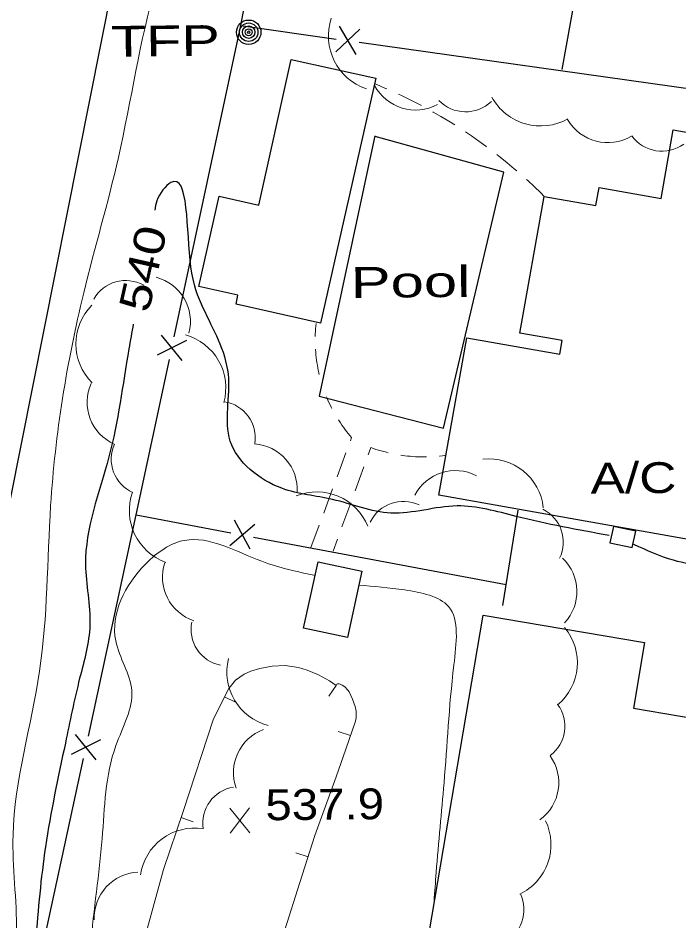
# Model space of a CAD drawing. Extents: x 2361708 to 2370558, y 6977955 to 6991887.
# Drawn here: x 2366425.5 to 2366528.3, y 6983537 to 6983677.6 of the extents above; entities that cross this region are included whole.
import ezdxf
from ezdxf.enums import TextEntityAlignment as Align

# ---------------------------------------------------------------- set-up
doc = ezdxf.new("R2010")
doc.units = 0
doc.header["$LTSCALE"] = 1.9
for name, color, linetype, lineweight in [('11', 7, 'Continuous', 25), ('13', 7, 'Continuous', 13), ('17', 7, 'Continuous', 25), ('2', 7, 'Continuous', 25), ('20', 7, 'Continuous', 25), ('23', 7, 'Continuous', 25), ('29', 7, 'Continuous', 13), ('31', 7, 'Continuous', 13), ('35', 7, 'Continuous', 13), ('37', 7, 'Continuous', 13)]:
    doc.layers.add(name, color=color, linetype=linetype, lineweight=lineweight)

msp = doc.modelspace()

# ---------------------------------------------------------------- linework, layer by layer
at = {"layer": '11'}
for points in [[(2366481.196, 6983668.255), (2366472.568, 6983630.101), (2366459.409, 6983633.076), (2366459.716, 6983634.459), (2366453.643, 6983635.811), (2366456.779, 6983649.882), (2366462.962, 6983648.501), (2366468.017, 6983671.19)], [(2366543.825, 6983593.937), (2366490.994, 6983603.315), (2366495.35, 6983627.858), (2366509.806, 6983625.295), (2366510.176, 6983627.399), (2366503.584, 6983628.566), (2366507.352, 6983649.863), (2366515.436, 6983648.43), (2366515.939, 6983651.245), (2366525.556, 6983649.536), (2366527.454, 6983660.225), (2366554.742, 6983655.374)], [(2366469.93, 6983582.634), (2366472.171, 6983592.975), (2366479.016, 6983591.49), (2366476.764, 6983581.149)], [(2366485.94, 6983514.393), (2366497.862, 6983584.629), (2366522.984, 6983580.369), (2366521.251, 6983570.162), (2366538.369, 6983567.254), (2366528.19, 6983507.224)]]:
    msp.add_lwpolyline(points, close=True, dxfattribs=at)
at = {"layer": '13'}
for p, q in [((2366476.52, 6983609.928), (2366475.136, 6983606.174)), ((2366477.947, 6983604.011), (2366479.321, 6983607.764)), ((2366474.444, 6983604.298), (2366473.059, 6983600.544)), ((2366475.89, 6983598.381), (2366477.265, 6983602.135)), ((2366472.367, 6983598.668), (2366471.07, 6983595.185)), ((2366474.526, 6983594.628), (2366475.208, 6983596.505))]:
    msp.add_line(p, q, dxfattribs=at)
for points in [[(2366481.024, 6983667.384), (2366481.305, 6983667.276), (2366482.59, 6983666.728), (2366482.861, 6983666.601)], [(2366484.689, 6983665.778), (2366485.141, 6983665.572), (2366486.397, 6983664.954), (2366487.643, 6983664.316), (2366488.266, 6983663.992)], [(2366490.025, 6983663.039), (2366490.106, 6983662.99), (2366491.312, 6983662.291), (2366492.519, 6983661.563), (2366493.455, 6983660.981)], [(2366495.135, 6983659.898), (2366496.041, 6983659.286), (2366497.189, 6983658.487), (2366498.317, 6983657.658), (2366498.408, 6983657.588)], [(2366499.999, 6983656.383), (2366500.543, 6983655.959), (2366501.632, 6983655.079), (2366502.701, 6983654.179), (2366503.094, 6983653.843)], [(2366504.597, 6983652.517), (2366504.808, 6983652.329), (2366505.827, 6983651.379), (2366506.827, 6983650.408), (2366507.382, 6983649.853)], [(2366471.858, 6983630.054), (2366471.858, 6983630.044), (2366471.823, 6983629.644), (2366471.786, 6983629.244), (2366471.76, 6983628.833), (2366471.744, 6983628.433), (2366471.727, 6983628.063)], [(2366471.776, 6983626.063), (2366471.777, 6983625.993), (2366471.811, 6983625.584), (2366471.845, 6983625.184), (2366471.889, 6983624.774), (2366471.942, 6983624.375), (2366472.006, 6983623.976), (2366472.07, 6983623.576), (2366472.144, 6983623.177), (2366472.218, 6983622.777), (2366472.301, 6983622.378), (2366472.364, 6983622.109)], [(2366473.497, 6983618.629), (2366473.548, 6983618.52), (2366473.712, 6983618.141), (2366473.875, 6983617.773), (2366474.049, 6983617.405), (2366474.232, 6983617.046), (2366474.345, 6983616.817)], [(2366475.341, 6983615.086), (2366475.443, 6983614.928), (2366475.666, 6983614.59), (2366475.889, 6983614.252), (2366476.122, 6983613.924), (2366476.366, 6983613.597), (2366476.619, 6983613.269), (2366476.862, 6983612.951), (2366477.125, 6983612.644), (2366477.388, 6983612.326), (2366477.398, 6983612.316), (2366477.212, 6983611.804)], [(2366480.003, 6983609.641), (2366480.403, 6983610.745), (2366480.794, 6983610.599), (2366481.195, 6983610.472), (2366481.597, 6983610.346), (2366481.998, 6983610.22), (2366482.409, 6983610.114), (2366482.81, 6983610.008), (2366483.111, 6983609.931)], [(2366485.074, 6983609.549), (2366485.274, 6983609.521), (2366485.695, 6983609.465), (2366486.116, 6983609.419), (2366486.526, 6983609.383), (2366486.946, 6983609.347), (2366487.366, 6983609.321), (2366487.787, 6983609.295), (2366488.207, 6983609.289), (2366488.627, 6983609.283), (2366489.047, 6983609.287), (2366489.057, 6983609.287)], [(2366491.056, 6983609.396), (2366491.146, 6983609.407), (2366491.556, 6983609.461), (2366491.925, 6983609.504)]]:
    msp.add_lwpolyline(points, dxfattribs=at)
at = {"layer": '17'}
for p, q in [((2366510.154, 6983669.641), (2366512.853, 6983684.397)), ((2366460.167, 6983676.465), (2366475.017, 6983674.367)), ((2366478.11, 6983671.946), (2366475.498, 6983676.351)), ((2366474.946, 6983672.396), (2366478.673, 6983675.901)), ((2366451.693, 6983627.412), (2366447.114, 6983625.119)), ((2366451.022, 6983624.286), (2366447.785, 6983628.245)), ((2366503.287, 6983600.982), (2366500.898, 6983586.179)), ((2366443.871, 6983600.256), (2366458.608, 6983597.477)), ((2366461.593, 6983594.915), (2366459.179, 6983599.432)), ((2366458.447, 6983595.505), (2366462.325, 6983598.842)), ((2366462.145, 6983596.81), (2366501.447, 6983589.404)), ((2366438.324, 6983565.232), (2366433.735, 6983562.948)), ((2366437.644, 6983562.105), (2366434.416, 6983566.075))]:
    msp.add_line(p, q, dxfattribs=at)
for points in [[(2366449.807, 6983628.004), (2366460.167, 6983676.465), (2366462.089, 6983686.734)], [(2366478.582, 6983673.861), (2366530.905, 6983666.488), (2366529.85, 6983659.628)], [(2366436.438, 6983565.824), (2366443.871, 6983600.256), (2366449.05, 6983624.487)], [(2366429.131, 6983503.481), (2366426.563, 6983520.098), (2366435.682, 6983562.307)]]:
    msp.add_lwpolyline(points, dxfattribs=at)
at = {"layer": '2'}
msp.add_lwpolyline([(2366456.855, 6983768.958), (2366440.106, 6983682.665), (2366424.189, 6983602.459), (2366413.719, 6983550.917), (2366405.327, 6983504.885)], dxfattribs=at)
at = {"layer": '20'}
for radius in [1.9, 1.442, 0.973, 0.539, 0.192]:
    msp.add_circle((2366461.386, 6983675.427), radius, dxfattribs=at)
at = {"layer": '23'}
msp.add_lwpolyline([(2366480.991, 6983659.293), (2366472.366, 6983618.748), (2366491.684, 6983613.782), (2366501.096, 6983653.624), (2366481.092, 6983659.194)], dxfattribs=at)
msp.add_lwpolyline([(2366517.606, 6983595.908), (2366521.073, 6983595.161), (2366521.629, 6983597.717), (2366518.162, 6983598.463)], close=True, dxfattribs=at)
at = {"layer": '29'}
for centre, radius, start, end in [((2366482.491, 6983674.84), 8.699, 161.47507, 251.47507), ((2366487.363, 6983670.565), 7.253, 208.09794, 298.09794), ((2366506.822, 6983669.529), 8.699, 209.11808, 299.11808), ((2366495.145, 6983668.828), 5.796, 223.80818, 313.80818), ((2366517.284, 6983665.493), 7.253, 210.38435, 300.38435), ((2366525.698, 6983662.703), 5.796, 215.80314, 305.80314), ((2366445.184, 6983630.357), 7.128, 345.49682, 75.49682), ((2366442.222, 6983631.062), 5.696, 60.37433, 150.37433), ((2366443.037, 6983626.889), 8.549, 135.20644, 225.20644), ((2366449.268, 6983620.038), 8.549, 344.63836, 74.63836), ((2366443.353, 6983617.802), 7.128, 156.01061, 246.01061), ((2366456.704, 6983612.256), 5.696, 351.32598, 81.32598), ((2366445.673, 6983608.952), 5.696, 156.01061, 246.01061), ((2366461.811, 6983604.204), 7.128, 356.27088, 86.27088), ((2366498.738, 6983600.444), 8.549, 6.16704, 96.16704), ((2366493.553, 6983600.04), 7.128, 62.56606, 152.56606), ((2366451.352, 6983600.924), 8.549, 160.36373, 250.36373), ((2366471.989, 6983595.287), 8.549, 22.04499, 112.04499), ((2366485.427, 6983596.673), 5.696, 64.28098, 154.28098), ((2366504.653, 6983596.016), 5.696, 334.00499, 64.00499), ((2366505.337, 6983588.327), 7.128, 316.70521, 46.70521), ((2366455.09, 6983590.559), 7.128, 161.70682, 251.70682), ((2366458.117, 6983582.432), 5.696, 168.40859, 258.40859), ((2366503.991, 6983577.239), 8.549, 309.80434, 39.80434), ((2366466.524, 6983575.774), 8.549, 165.71784, 255.71784), ((2366504.898, 6983567.334), 5.696, 306.78277, 36.78277), ((2366466.139, 6983560.152), 7.128, 110.22394, 200.22394), ((2366502.519, 6983558.569), 7.128, 305.89947, 35.89947), ((2366459.937, 6983552.266), 5.696, 99.18048, 189.18048), ((2366499.882, 6983548.919), 8.549, 295.50872, 25.50872), ((2366452.998, 6983542.954), 8.549, 81.65491, 171.65491), ((2366444.472, 6983537.511), 7.128, 92.57429, 182.57429), ((2366498.532, 6983538.788), 5.696, 295.50872, 25.50872)]:
    msp.add_arc(centre, radius, start, end, dxfattribs=at)
at = {"layer": '31'}
for p, q in [((2366461.563, 6983550.743), (2366458.446, 6983554.593)), ((2366458.483, 6983550.713), (2366461.526, 6983554.622))]:
    msp.add_line(p, q, dxfattribs=at)
at = {"layer": '31', "lineweight": 25}
for points in [[(2366517.465, 6983597.057), (2366503.006, 6983600.029), (2366493.81, 6983601.652), (2366483.51, 6983600.544), (2366474.42, 6983602.667), (2366466.522, 6983604.412), (2366458.512, 6983611.756), (2366458.213, 6983622.194), (2366454.356, 6983632.338), (2366452.383, 6983638.909), (2366449.249, 6983652), (2366447.076, 6983649.169), (2366446.759, 6983647.706)], [(2366443.418, 6983629.974), (2366442.725, 6983626.117), (2366439.625, 6983609.297), (2366435.984, 6983592.531), (2366436.664, 6983583.117), (2366435.072, 6983574.812), (2366432.848, 6983564.739), (2366429.752, 6983548.589), (2366428.202, 6983533.914), (2366426.466, 6983515.607), (2366424.307, 6983498.645), (2366422.166, 6983483.984), (2366419.576, 6983474.569), (2366416.413, 6983462.308), (2366413.98, 6983453.105), (2366411.293, 6983440.159), (2366410.473, 6983437.001)], [(2366546.919, 6983595.717), (2366545.019, 6983593.629), (2366537.732, 6983592.159), (2366527.492, 6983593.192), (2366521.339, 6983595.654)]]:
    msp.add_spline(points, degree=3, dxfattribs=at)
at = {"layer": '35'}
for points in [[(2366634.791, 6983919.569), (2366632.667, 6983912.539), (2366627.202, 6983898.356), (2366624.039, 6983887.106), (2366616.496, 6983871.663), (2366613.136, 6983862.14), (2366609.482, 6983856.205), (2366604.22, 6983852.195), (2366602.436, 6983848.438), (2366604.988, 6983846.192), (2366609.012, 6983842.61), (2366607.842, 6983834.219), (2366604.316, 6983824.374), (2366600.197, 6983816.855), (2366595.104, 6983813.926), (2366586.855, 6983813.848), (2366579.375, 6983814.807), (2366565.709, 6983816.387), (2366552.761, 6983818.243), (2366538.688, 6983819.56), (2366528.389, 6983821.472), (2366516.562, 6983822.139), (2366503.671, 6983825.346), (2366492.754, 6983824.962), (2366486.612, 6983826.254), (2366479.358, 6983831.816), (2366476.585, 6983837.429), (2366473.459, 6983845.36), (2366472.047, 6983851.857), (2366469.955, 6983851.087), (2366464.652, 6983848.116), (2366456.29, 6983849.427), (2366449.947, 6983851.717), (2366444.634, 6983854.106), (2366440.213, 6983856.324), (2366439.877, 6983854.881), (2366437.568, 6983844.288), (2366434.981, 6983834.523), (2366431.199, 6983822.067), (2366424.733, 6983799.634), (2366418.881, 6983780.807), (2366413.681, 6983760.847), (2366407.995, 6983739.342), (2366403.268, 6983718.016), (2366399.542, 6983701.839), (2366394.896, 6983679.284), (2366389.396, 6983656.12), (2366384.274, 6983633.281), (2366382.176, 6983616.25), (2366377.896, 6983593.058), (2366374.864, 6983570.218), (2366370.936, 6983546.83), (2366369.353, 6983533.434), (2366367.804, 6983522.799), (2366367.692, 6983521.998), (2366366.792, 6983516.709), (2366366.128, 6983509.792), (2366367.472, 6983509.385), (2366370.916, 6983514.278), (2366374.314, 6983517.631), (2366381.278, 6983525.637), (2366394.175, 6983533.32), (2366404.166, 6983536.455), (2366409.203, 6983534.753), (2366412.734, 6983529.367), (2366412.225, 6983522.982), (2366409.904, 6983513.569), (2366408.594, 6983499.946), (2366407.465, 6983488.314), (2366406.028, 6983481.58), (2366403.731, 6983476.068)], [(2366485.979, 6983819.178), (2366491.127, 6983816.247), (2366497.776, 6983813.32), (2366506.035, 6983809.238), (2366516.566, 6983804.868), (2366522.554, 6983799.955), (2366522.228, 6983793.232), (2366511.842, 6983788.552), (2366499.129, 6983787.691), (2366484.539, 6983787.642), (2366478.993, 6983786.16), (2366477.97, 6983785.39), (2366469.928, 6983783.543), (2366464.932, 6983781.985), (2366460.007, 6983782.469), (2366451.957, 6983787.693), (2366446.912, 6983795.635), (2366444.296, 6983806.651), (2366442.084, 6983819.48), (2366439.958, 6983825.4), (2366437.556, 6983825.557), (2366435.491, 6983820.757), (2366433.254, 6983812.046), (2366430.05, 6983799.815), (2366424.514, 6983785.841), (2366419.166, 6983764.549), (2366412.066, 6983740.291), (2366405.175, 6983714.073), (2366400.657, 6983691.81), (2366392.571, 6983657.801), (2366386.433, 6983629.101), (2366384.991, 6983612.557), (2366382.778, 6983592.915), (2366378.809, 6983577.036), (2366376.571, 6983564.184), (2366377.538, 6983561.393), (2366376.072, 6983551.529), (2366377.363, 6983549.311), (2366379.325, 6983551.08), (2366383.487, 6983558.33), (2366388.543, 6983565.118), (2366393.945, 6983569.14), (2366402.789, 6983577.104), (2366412.027, 6983583.723), (2366418.005, 6983584.98), (2366420.808, 6983580.446), (2366420.744, 6983570.415), (2366420.747, 6983554.294), (2366418.434, 6983532.531), (2366415.774, 6983515.755), (2366412.918, 6983503.757), (2366410.989, 6983493.138), (2366409.593, 6983483.234), (2366407.334, 6983475.733)], [(2366505.793, 6983722.252), (2366502.797, 6983725.994), (2366493.357, 6983733.254), (2366486.92, 6983737.063), (2366481.32, 6983737.119), (2366476.644, 6983725.185), (2366473.816, 6983719.627), (2366466.757, 6983714.26), (2366459.968, 6983718.276), (2366455.012, 6983715.738), (2366451.709, 6983701.346), (2366446.955, 6983682.8), (2366441.101, 6983655.933), (2366435.701, 6983634.82), (2366430.556, 6983601.74), (2366428.832, 6983575.922), (2366424.705, 6983550.391), (2366425.268, 6983535.306), (2366423.592, 6983521.25), (2366421.032, 6983510.715), (2366418.737, 6983498.562), (2366415.67, 6983486.722), (2366413.814, 6983476.874), (2366412.221, 6983475.059)], [(2366856.109, 6983618.271), (2366851.762, 6983619.03), (2366854.403, 6983621.035), (2366851.205, 6983621.865), (2366844.494, 6983619.891), (2366838.372, 6983613.682), (2366832.489, 6983604.566), (2366824.444, 6983595.589), (2366821.117, 6983593.107), (2366819.619, 6983599.143), (2366814.626, 6983604.716), (2366809.776, 6983607.89), (2366799.139, 6983608.498), (2366788.859, 6983611.621), (2366779.023, 6983611.207), (2366767.556, 6983606.598), (2366757.154, 6983599.418), (2366748.506, 6983595.916), (2366741.955, 6983592.973), (2366735.284, 6983586.649), (2366731.169, 6983578.81), (2366727.22, 6983567.152), (2366724.1, 6983557.572), (2366725.878, 6983550.458), (2366730.435, 6983549.752), (2366738.912, 6983552.273), (2366746.238, 6983553.782), (2366758.837, 6983555.022), (2366767.87, 6983550.488), (2366775.108, 6983543.397), (2366778.695, 6983538.441), (2366773.514, 6983533.281), (2366764.97, 6983532.599), (2366757, 6983531.594), (2366745.884, 6983526.788), (2366738.094, 6983523.663), (2366735.44, 6983516.778), (2366733.791, 6983506.141), (2366731.129, 6983489.545), (2366730.226, 6983479.347), (2366728.915, 6983472.024), (2366723.34, 6983467.27), (2366720.422, 6983462.922), (2366715.728, 6983454.827), (2366714.266, 6983448.783), (2366713.154, 6983442.722), (2366713.501, 6983435.665), (2366715.14, 6983431.55), (2366713.102, 6983427.131), (2366708.793, 6983421.76), (2366701.925, 6983415.144), (2366693.925, 6983407.837), (2366686.4, 6983399.885), (2366674.93, 6983388.235), (2366666.489, 6983378.825), (2366656.269, 6983370.397), (2366646.079, 6983365.1), (2366633.827, 6983356.873), (2366622.736, 6983348.407), (2366608.181, 6983338.438), (2366596.544, 6983332.746), (2366582.343, 6983324.421), (2366569.752, 6983320.291), (2366554.555, 6983315.656), (2366546.007, 6983314.345), (2366534.798, 6983313.128), (2366523.363, 6983313.629), (2366513.723, 6983314.658), (2366504.199, 6983317.077), (2366493.114, 6983317.561), (2366483.21, 6983320.008), (2366474.457, 6983322.414), (2366465.519, 6983324.299), (2366452.712, 6983327.028), (2366440.705, 6983330.853), (2366428.092, 6983333.163), (2366420.094, 6983336.057), (2366410.051, 6983339.502), (2366403.905, 6983342.184), (2366394.662, 6983345.686), (2366386.599, 6983349.099), (2366379.907, 6983351.305), (2366374.743, 6983352.796), (2366369.4, 6983355.226), (2366369.309, 6983355.285)], [(2366471.762, 6983590.812), (2366463.441, 6983593.032), (2366451.389, 6983596.298), (2366445.353, 6983592.64), (2366440.688, 6983580.645), (2366443.181, 6983572.898), (2366440.722, 6983564.355), (2366438.581, 6983549.864), (2366436.828, 6983533.236), (2366436.404, 6983525.252), (2366432.942, 6983507.548), (2366430.495, 6983500.984), (2366428.752, 6983491.837), (2366428.209, 6983476.401), (2366425.618, 6983463.846), (2366423.836, 6983440.008), (2366421.488, 6983432.295), (2366418.456, 6983407.335), (2366417.802, 6983394.048), (2366419.732, 6983381.546), (2366424.847, 6983371.525), (2366434.056, 6983357.991), (2366442.328, 6983348.39), (2366441.511, 6983343.832), (2366434.537, 6983343.205), (2366424.447, 6983343.169), (2366412.568, 6983345.126), (2366402.268, 6983347.208), (2366392.156, 6983351.492), (2366383.233, 6983354.977), (2366376.037, 6983358.619), (2366371.957, 6983362.831), (2366371.621, 6983363.487)], [(2366490.236, 6983540.045), (2366490.563, 6983544.598), (2366491.79, 6983558.531), (2366493.315, 6983576.896), (2366492.479, 6983585.988), (2366485.664, 6983588.574), (2366478.576, 6983589.336)]]:
    msp.add_spline(points, degree=3, dxfattribs=at)
at = {"layer": '37'}
for p, q in [((2366475.005, 6983573.692), (2366473.861, 6983572.05)), ((2366457.611, 6983571.916), (2366459.41, 6983571.023)), ((2366477.229, 6983565.912), (2366475.333, 6983566.554)), ((2366450.86, 6983553.121), (2366452.756, 6983552.489)), ((2366470.629, 6983547.028), (2366468.723, 6983547.641))]:
    msp.add_line(p, q, dxfattribs=at)
for points in [[(2366475.005, 6983573.692), (2366473.938, 6983574.441), (2366472.249, 6983575.356), (2366470.462, 6983576.108), (2366469.128, 6983576.516), (2366467.065, 6983576.786), (2366465.016, 6983576.687), (2366463.12, 6983576.338), (2366461.693, 6983575.905), (2366460.678, 6983575.455), (2366459.327, 6983574.532), (2366458.278, 6983573.252), (2366455.923, 6983568.52), (2366451.181, 6983554.094), (2366448.147, 6983545.034), (2366445.643, 6983535.98)], [(2366466.997, 6983535.633), (2366469.347, 6983542.996), (2366471.677, 6983550.318), (2366473.324, 6983554.895), (2366474.981, 6983559.481), (2366476.51, 6983563.795), (2366477.988, 6983568.12), (2366478.123, 6983568.681), (2366478.133, 6983569.681), (2366477.976, 6983570.44), (2366477.556, 6983571.586), (2366476.995, 6983572.71), (2366476.812, 6983572.989), (2366476.348, 6983573.475), (2366475.944, 6983573.771), (2366475.643, 6983573.918), (2366475.442, 6983573.976), (2366475.193, 6983573.953), (2366475.103, 6983573.883), (2366475.035, 6983573.762)]]:
    msp.add_lwpolyline(points, dxfattribs=at)

# ---------------------------------------------------------------- texts
at = {"layer": '20', "width": 1.4}
msp.add_text('  TFP', height=4.8, rotation=0.545, dxfattribs=at).set_placement((2366434.952, 6983671.545))
at = {"layer": '23'}
for s, width, p in [('Pool', 1.45, (2366477.281, 6983634.046)), ('A/C', 1.25, (2366514.603, 6983603.56))]:
    msp.add_text(s, height=4.8, rotation=0.545, dxfattribs=dict(at, width=width)).set_placement(p)
at = {"layer": '31', "width": 1.25}
msp.add_text(' 540 ', height=4.8, rotation=77.361, dxfattribs=at).set_placement((2366447.266, 6983638.113), align=Align.CENTER)
at = {"layer": '31', "width": 1.15}
msp.add_text('537.9', height=4.8, rotation=0.545, dxfattribs=at).set_placement((2366464.004, 6983552.706))

doc.saveas('drawing.dxf')
